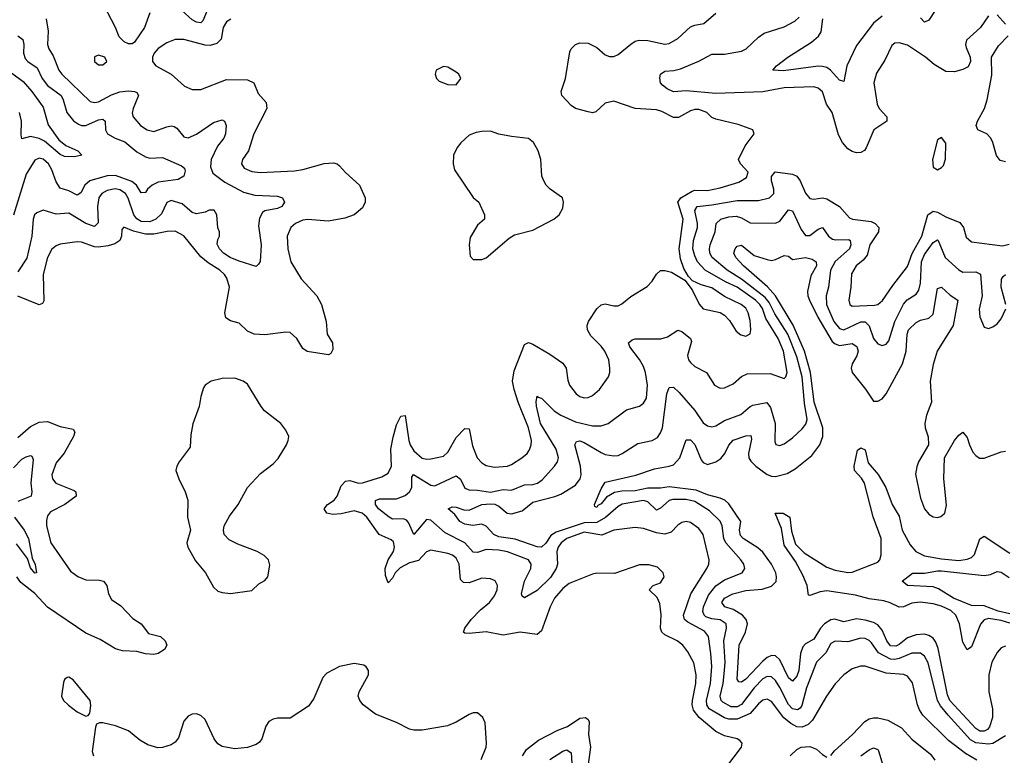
# Model space of a CAD drawing. Header units: inches. Extents: x 1694797 to 1849917, y 907313 to 1017959.
# Tile 665 of 834: x 1830759 to 1835384, y 945853 to 949306. Entities that reach past the tile are written whole.
import ezdxf

# ---------------------------------------------------------------- set-up
doc = ezdxf.new("R2010")
doc.units = ezdxf.units.IN
doc.header["$MEASUREMENT"] = 0
doc.layers.add('B8934', color=7, linetype='Continuous')

msp = doc.modelspace()

# ---------------------------------------------------------------- linework, layer by layer
at = {"layer": 'B8934', "color": 5}
for points, elevation in [([(1831370, 949339.1), (1831345.5, 949270), (1831298.4, 949201.6), (1831287.3, 949192.7), (1831270, 949193.2), (1831250, 949202.9), (1831226.3, 949226.3), (1831209.1, 949270), (1831154.9, 949374.9)], 660), ([(1831640.4, 949350), (1831619.4, 949300.6), (1831610, 949291.5), (1831590, 949294.8), (1831570, 949305.1), (1831521.6, 949350)], 660), ([(1834080.2, 945799.8), (1834149.7, 945890), (1834153.3, 945910), (1834142.2, 945922.3), (1834129.3, 945930), (1834070, 945944.7), (1834030, 945964.6), (1833950.4, 946030.4), (1833924.6, 946064.6), (1833918.7, 946090), (1833919.9, 946110), (1833935.4, 946190), (1833936.9, 946230), (1833926, 946286), (1833898.3, 946338.3), (1833874, 946370), (1833848.1, 946390), (1833790, 946418.4), (1833775.9, 946430), (1833768.7, 946450), (1833771.7, 946511.7), (1833765.8, 946565.8), (1833754.2, 946594.1), (1833715.3, 946630), (1833735.3, 946650), (1833770, 946663), (1833787.3, 946690), (1833782.4, 946710), (1833755.4, 946735.4), (1833713.8, 946746.2), (1833670, 946746.3), (1833553.4, 946706.6), (1833470, 946707.1), (1833450, 946703.1), (1833340.2, 946659.8), (1833310, 946636.5), (1833271.2, 946590), (1833250.6, 946550), (1833210, 946437.6), (1833190, 946419.3), (1833110, 946430.5), (1833030, 946417.2), (1832950, 946432.7), (1832870, 946424.5), (1832850, 946426.2), (1832844.7, 946430), (1832849.8, 946450), (1832879.6, 946490), (1832924, 946536), (1832966.2, 946570), (1832990, 946600.8), (1833001.5, 946630), (1833003.9, 946650), (1832992.3, 946672.3), (1832970, 946680.9), (1832930, 946684.4), (1832870, 946661.6), (1832843.5, 946663.5), (1832830, 946678.4), (1832824.3, 946750), (1832810, 946777.8), (1832792.1, 946792.1), (1832770, 946800.7), (1832690, 946815), (1832670, 946808.2), (1832632.6, 946767.4), (1832590, 946755.9), (1832547, 946733), (1832523.1, 946710), (1832510, 946684), (1832490, 946661.7), (1832477.1, 946697.1), (1832476, 946730), (1832489.3, 946770), (1832514.9, 946810), (1832520.3, 946830), (1832514.9, 946854.9), (1832504.3, 946864.3), (1832448.3, 946890), (1832390.3, 946970), (1832367.3, 946990), (1832330, 946999.9), (1832270, 946986), (1832230, 946983), (1832201.6, 946990), (1832188.7, 947010), (1832204.5, 947030), (1832237, 947050), (1832250.5, 947070), (1832270, 947118.4), (1832290, 947139.1), (1832310, 947142.1), (1832350, 947131.1), (1832370, 947132.5), (1832460, 947160), (1832490, 947177.2), (1832505.3, 947210), (1832502.7, 947290), (1832513.5, 947346.5), (1832530, 947403.6), (1832550, 947444.2), (1832570, 947447.7), (1832586.7, 947330), (1832593.6, 947310), (1832610, 947281.5), (1832650, 947248.2), (1832670, 947242.8), (1832690, 947243.9), (1832750, 947256.8), (1832770, 947276.5), (1832810, 947345.3), (1832850, 947387.5), (1832870, 947384.9), (1832886.3, 947306.3), (1832908.8, 947248.8), (1832930, 947225.4), (1832950, 947213.5), (1832990, 947205.1), (1833049.9, 947210.1), (1833070, 947217.5), (1833118.3, 947250), (1833142.7, 947270), (1833153.9, 947286.1), (1833162, 947310), (1833162.6, 947330), (1833149.5, 947390), (1833101, 947510), (1833082.2, 947570), (1833074.8, 947610), (1833082.6, 947657.4), (1833130, 947781.6), (1833150, 947790.2), (1833170, 947783.6), (1833250, 947735.6), (1833310, 947693.1), (1833325.8, 947670), (1833333.3, 947613.3), (1833342.6, 947590), (1833372.9, 947550), (1833390, 947537.8), (1833410, 947531.1), (1833430, 947532.9), (1833450, 947541.6), (1833482.2, 947570), (1833525.6, 947630), (1833531.7, 947650), (1833531.7, 947670), (1833526.3, 947710), (1833507.4, 947750), (1833490, 947774), (1833441.7, 947821.7), (1833426, 947850), (1833424.9, 947870), (1833431.5, 947890), (1833470, 947948.8), (1833490, 947967.2), (1833510, 947971.6), (1833550, 947962.3), (1833570, 947963.6), (1833587.7, 947972.3), (1833630, 948007.2), (1833706.3, 948053.7), (1833730, 948078.4), (1833750, 948112), (1833770, 948129.1), (1833790, 948129.3), (1833821.2, 948121.2), (1833883.6, 948083.6), (1833918, 948038), (1833950.2, 947970.2), (1833970, 947948.7), (1834050, 947931.8), (1834070, 947918.7), (1834094.1, 947894.1), (1834124.5, 947844.5), (1834146.5, 947826.5), (1834170, 947821.3), (1834190, 947831), (1834193.8, 947850), (1834190, 947894), (1834181.7, 947930), (1834170, 947951.9), (1834148.3, 947970), (1834070, 948006.8), (1834010, 948046.9), (1833961.1, 948061.1), (1833920.4, 948080.4), (1833900.2, 948100.2), (1833878.8, 948138.8), (1833862.9, 948182.9), (1833856.9, 948230), (1833875.9, 948370), (1833851.5, 948450), (1833864.9, 948470), (1833918.4, 948501.6), (1833930, 948505.3), (1833990, 948504.6), (1834050, 948516.4), (1834136.8, 948543.2), (1834173.7, 948566.3), (1834181, 948590), (1834145.1, 948630), (1834135.1, 948650), (1834166.5, 948713.5), (1834209.4, 948770), (1834202.7, 948790), (1834134.6, 948814.6), (1834030, 948839.6), (1834010, 948847.6), (1833986.6, 948870), (1833950, 948884.2), (1833930, 948884.5), (1833910, 948878.2), (1833853.3, 948846.7), (1833830, 948846.6), (1833775.1, 948875.1), (1833750, 948883.1), (1833650, 948889.9), (1833550, 948923.2), (1833510, 948915), (1833465.4, 948874.6), (1833450, 948869.9), (1833430, 948873.7), (1833370, 948889.9), (1833350, 948902.9), (1833305.7, 948950), (1833302.3, 948970), (1833323.4, 949030), (1833343.9, 949156.1), (1833350, 949170.4), (1833370.7, 949189.3), (1833390, 949197.7), (1833430, 949195.8), (1833470, 949175.2), (1833510, 949141.4), (1833530, 949133.1), (1833550, 949133.7), (1833570, 949143.5), (1833630, 949192.1), (1833650, 949205), (1833669.3, 949210.7), (1833710, 949208.8), (1833790, 949192.1), (1833810, 949195.2), (1833850, 949218.6), (1833910, 949272.2), (1833930, 949281.5), (1833972.1, 949287.9), (1834030, 949336.9)], 680), ([(1835059, 949350), (1835030, 949303.6), (1835010, 949294.3), (1834990, 949315.8)], 640), ([(1830884, 949310), (1830893.2, 949253.2), (1830890.1, 949190), (1830895.9, 949170), (1830917.1, 949137.1), (1830942.9, 949070), (1830957.7, 949050), (1831090, 948922.3), (1831110, 948918.1), (1831130, 948921.5), (1831190, 948954.2), (1831230, 948967.5), (1831270, 948972.4), (1831299.1, 948970), (1831310, 948964.2), (1831317.1, 948950), (1831292.1, 948890), (1831288.2, 948868.2), (1831292.9, 948850), (1831327.3, 948810), (1831357.6, 948790), (1831390, 948782.2), (1831450, 948803.9), (1831470, 948808.1), (1831484.5, 948804.5), (1831496.7, 948796.7), (1831530, 948755.8), (1831550, 948751.9), (1831590, 948769.4), (1831670, 948824.3), (1831710, 948836), (1831722, 948830), (1831729.1, 948809.1), (1831726, 948770), (1831717.7, 948750), (1831688.1, 948711.9), (1831659.2, 948650), (1831655.8, 948615.8), (1831666, 948586), (1831723.2, 948543.2), (1831810, 948497.1), (1831863, 948483), (1831970, 948477.8), (1831994, 948470), (1832002.6, 948450), (1831990, 948428.7), (1831970, 948420.4), (1831910.3, 948409.7), (1831899.3, 948400.7), (1831885.5, 948374.5), (1831881.1, 948338.9), (1831894.3, 948250), (1831888.7, 948171.3), (1831881.7, 948158.3), (1831870, 948147.6), (1831790, 948172.1), (1831748.3, 948190), (1831716.9, 948210), (1831698, 948230), (1831687.6, 948252.4), (1831690, 948274), (1831698, 948290), (1831698, 948310), (1831689.3, 948329.3), (1831686, 948390), (1831672.3, 948412.3), (1831650, 948412), (1831630, 948402.9), (1831590, 948395.6), (1831570, 948401.6), (1831521.7, 948441.7), (1831470, 948456.8), (1831450, 948448.3), (1831425.4, 948394.6), (1831399.1, 948370), (1831370, 948357.4), (1831330, 948359.4), (1831310, 948372.1), (1831294.9, 948390), (1831268.6, 948468.6), (1831255.7, 948490), (1831230, 948507.6), (1831208.1, 948511.9), (1831170, 948504.8), (1831145.3, 948490), (1831130.6, 948470), (1831124.8, 948430), (1831127.8, 948352.2), (1831110, 948334.9), (1831069.6, 948349.6), (1830990, 948397.6), (1830930, 948393.6), (1830870, 948411.5), (1830840.5, 948399.5), (1830829.5, 948390), (1830822.6, 948370), (1830815.7, 948290), (1830793.5, 948186.5), (1830750, 948122)], 660), ([(1831750.5, 949309.5), (1831730, 949296.1), (1831715.7, 949270), (1831705, 949215), (1831686, 949194), (1831654.7, 949185.3), (1831630, 949186.2), (1831530, 949213.4), (1831490, 949213.2), (1831450, 949197.2), (1831410, 949172), (1831390.3, 949150), (1831382.3, 949130), (1831382.6, 949110), (1831399.3, 949090), (1831470.2, 949050.2), (1831533.8, 948993.8), (1831570, 948978.9), (1831610, 948978.3), (1831730, 949025.5), (1831830, 949023.5), (1831858.7, 949010), (1831879.3, 948959.3), (1831917.6, 948917.6), (1831919.7, 948890), (1831858.5, 948770), (1831834.2, 948690), (1831806.5, 948650), (1831801.5, 948630), (1831813.4, 948610), (1831850, 948593.9), (1831889.6, 948589.6), (1832050, 948597.4), (1832090, 948603.2), (1832190, 948631.6), (1832234, 948634), (1832250, 948630.3), (1832260.9, 948620.9), (1832289, 948589), (1832355.2, 948530), (1832382.2, 948470), (1832382.6, 948450), (1832370, 948422.8), (1832330.2, 948390), (1832285.9, 948374.1), (1832210, 948360.9), (1832111.1, 948368.9), (1832090, 948365.7), (1832054.4, 948350), (1832032.6, 948330), (1832016.3, 948290), (1832019.2, 948230), (1832033.2, 948170), (1832081.2, 948090), (1832155.6, 948010), (1832177.7, 947970), (1832198.9, 947890), (1832203.1, 947830), (1832228.7, 947790), (1832230, 947758), (1832220.4, 947739.6), (1832210, 947733.6), (1832110, 947748.2), (1832090, 947762.4), (1832061.4, 947810), (1832030, 947837.3), (1832010, 947839.9), (1831910, 947827.2), (1831860.9, 947830), (1831830, 947844.6), (1831790, 947881.8), (1831750, 947892.8), (1831727.2, 947907.2), (1831723.2, 947930), (1831744.1, 948050), (1831732.3, 948092.3), (1831720.9, 948110), (1831699.6, 948130), (1831644.5, 948164.5), (1831610, 948192.7), (1831530, 948291.1), (1831490, 948313.4), (1831452.7, 948312.7), (1831390, 948299.9), (1831350, 948300.1), (1831293.8, 948313.8), (1831248.4, 948331.6), (1831239.2, 948320.8), (1831237.3, 948290), (1831229.4, 948270), (1831205.8, 948254.3), (1831175.6, 948244.4), (1831130, 948237.8), (1831110, 948240.3), (1831050, 948262), (1831030, 948263.6), (1830950, 948252.6), (1830930, 948245.2), (1830910, 948229.8), (1830890, 948189.6), (1830869.5, 948110), (1830872.9, 947987.2), (1830866.4, 947973.6), (1830850, 947968.1), (1830750, 948007.7)], 680), ([(1835310, 949324), (1835272, 949270), (1835207.4, 949210), (1835202, 949190), (1835204.4, 949175.6), (1835224.4, 949130), (1835226, 949110), (1835215.2, 949084.8), (1835190, 949072.4), (1835150, 949061.9), (1835110, 949063.4), (1835055.5, 949095.5), (1835013.7, 949130), (1834930, 949186.2), (1834890, 949198.5), (1834870, 949196.9), (1834855.2, 949184.8), (1834822.8, 949117.2), (1834784.1, 949055.9), (1834771.3, 949010), (1834787.5, 948910), (1834795.9, 948890), (1834832.5, 948850), (1834832.7, 948830), (1834771.7, 948790), (1834735.8, 948704.2), (1834727.4, 948692.6), (1834710, 948683), (1834690, 948681.1), (1834670, 948687.1), (1834650, 948700.4), (1834624.1, 948730), (1834605.5, 948765.5), (1834576, 948870), (1834548.4, 948910), (1834530, 948968.3), (1834510, 948985), (1834490, 948990.5), (1834350, 948987.1), (1834250, 948968.1), (1834030, 948959.4), (1833890, 948972.4), (1833830, 948968.3), (1833801.4, 948981.4), (1833778.5, 948998.5), (1833769.9, 949010), (1833766, 949034), (1833769.9, 949050.1), (1833790, 949064.2), (1833832.2, 949067.8), (1833863.7, 949076.3), (1833948.9, 949111.1), (1834010, 949145.2), (1834070, 949143.9), (1834150, 949158.9), (1834171.8, 949170), (1834230, 949224.9), (1834256.4, 949243.6), (1834350, 949273), (1834400.3, 949299.7), (1834421.1, 949318.9)], 660), ([(1834810, 949322.7), (1834770, 949289.4), (1834690, 949184.7), (1834644.5, 949090), (1834630, 949015.6), (1834610, 949022.2), (1834568.3, 949070), (1834550, 949081.6), (1834530, 949086.9), (1834510, 949088.2), (1834346.3, 949066.3), (1834297.2, 949070), (1834314.7, 949090), (1834367.4, 949130), (1834478.6, 949201.4), (1834511.5, 949228.5), (1834523.6, 949250), (1834531.9, 949310)], 640), ([(1835390, 949285.1), (1835350, 949329.3)], 660), ([(1830750.3, 949230), (1830774.1, 949214.1), (1830779.3, 949190), (1830777.8, 949150), (1830784.9, 949124.9), (1830798, 949110), (1830840.6, 949080.6), (1830864.4, 949030), (1830890, 948997.8), (1830954, 948950), (1830964.2, 948930), (1830981.1, 948870), (1831012.2, 948832.2), (1831035.6, 948815.6), (1831050, 948810.1), (1831070, 948810.1), (1831130, 948836.9), (1831150, 948840.2), (1831160.7, 948830), (1831162.6, 948790), (1831172.3, 948770), (1831207.4, 948750), (1831253.6, 948733.6), (1831310, 948685.6), (1831350, 948662.7), (1831370, 948655.7), (1831430, 948659.5), (1831519.6, 948619.6), (1831533.5, 948610), (1831537.2, 948597.2), (1831530, 948571.1), (1831503.9, 948556.1), (1831410, 948544), (1831382.1, 948530), (1831359.2, 948510), (1831350, 948495.5), (1831330, 948494), (1831307.2, 948530), (1831286.7, 948546.7), (1831210, 948574.6), (1831170, 948572.7), (1831088.6, 948550), (1831065.1, 948530), (1831046.1, 948493.9), (1831030, 948483.2), (1830990, 948503.4), (1830950, 948516.2), (1830930, 948544.8), (1830910, 948600.8), (1830893.9, 948630), (1830870, 948651.4), (1830850, 948656.5), (1830830, 948646.6), (1830790, 948581.6), (1830730, 948389)], 640), ([(1835390, 948639.5), (1835365.6, 948645.6), (1835348.1, 948668.1), (1835331, 948730), (1835321, 948750), (1835301.5, 948770), (1835260.4, 948790), (1835252.7, 948810), (1835257.7, 948830), (1835291, 948890), (1835303.4, 948930), (1835326.1, 949046.1), (1835324.7, 949130), (1835356.3, 949183.7), (1835402, 949230)], 660), ([(1830703.1, 949070), (1830775.7, 949015.7), (1830816, 948970), (1830870, 948896.1), (1830892.6, 948812.6), (1830942.7, 948742.7), (1830975.7, 948715.7), (1831032.7, 948690), (1831050.7, 948670), (1831017, 948663), (1830970, 948663.9), (1830950, 948674), (1830875.6, 948735.6), (1830850, 948747.9), (1830810, 948757.5), (1830770, 948746.9), (1830765.5, 948765.5), (1830768, 948830), (1830759, 948870)], 620), ([(1835256, 945830), (1835201.8, 945861.8), (1835122.7, 945922.7), (1835001.4, 946041.4), (1834985.6, 946065.6), (1834976.4, 946090), (1834952.9, 946192.9), (1834930, 946223.9), (1834912, 946232), (1834830, 946238.3), (1834730, 946271.2), (1834708.3, 946271.7), (1834670, 946258.6), (1834630, 946230.8), (1834590, 946187.6), (1834549.4, 946130), (1834483.1, 946016.9), (1834463.3, 945996.7), (1834435.1, 945984.9), (1834410, 945986.5), (1834381.3, 946001.3), (1834349.1, 946029.1), (1834290, 946105.6), (1834270, 946115.6), (1834250, 946110.9), (1834230, 946094.3), (1834190.7, 946049.3), (1834130, 946021.7), (1834090, 946021.7), (1834070, 946028), (1833998, 946070), (1833986.2, 946090), (1833985.3, 946110), (1834004.9, 946190), (1834009.9, 946270.1), (1834006.2, 946330), (1833994.1, 946410), (1833975.3, 946435.3), (1833897, 946477), (1833882.5, 946490), (1833877.3, 946510), (1833912.3, 946610), (1833986.3, 946730), (1833995.6, 946750), (1833998.1, 946770), (1833969.8, 946890), (1833950, 946918), (1833910, 946946.2), (1833890, 946949.8), (1833870, 946945.6), (1833850, 946932.4), (1833820, 946900), (1833790, 946890.9), (1833750, 946896.4), (1833690, 946917.8), (1833650, 946921.6), (1833550.8, 946909.2), (1833493.8, 946886.2), (1833410, 946900.1), (1833330.1, 946870), (1833302.6, 946850), (1833288.4, 946830), (1833282.9, 946810), (1833286, 946750), (1833279.2, 946730), (1833252.2, 946687.8), (1833190, 946626.6), (1833130, 946591.6), (1833119.5, 946599.5), (1833115.8, 946610), (1833129.9, 946670), (1833160.2, 946730), (1833161.3, 946750), (1833150, 946770.9), (1833050, 946807.2), (1833010, 946816.4), (1832950, 946818.8), (1832910, 946805), (1832890, 946806.4), (1832849.6, 946849.6), (1832757.8, 946897.8), (1832690, 946957), (1832670, 946959.5), (1832610, 946889.7), (1832585.8, 946945.8), (1832576.7, 946956.7), (1832562.1, 946962.1), (1832510, 946961.4), (1832494.4, 946970), (1832443.9, 947010), (1832429.9, 947030), (1832431.1, 947048.9), (1832450, 947056.3), (1832530, 947056.6), (1832570, 947071.9), (1832590.8, 947089.2), (1832600.8, 947110), (1832601.1, 947158.9), (1832608.4, 947171.6), (1832690, 947120.7), (1832710, 947118.4), (1832810, 947165.4), (1832829.6, 947149.6), (1832850, 947107), (1832870, 947099.3), (1832910, 947098.1), (1832970, 947088.8), (1833030, 947100.6), (1833070, 947097.5), (1833130, 947122.9), (1833170, 947124.1), (1833192, 947130), (1833213.6, 947146.4), (1833270.8, 947210), (1833285.5, 947230), (1833289.9, 947250), (1833278.5, 947290), (1833206, 947410), (1833187.5, 947492.5), (1833185.5, 947514.5), (1833190, 947538.8), (1833193.5, 947533.5), (1833210, 947528.9), (1833269.3, 947470), (1833301.3, 947450), (1833370, 947418.5), (1833450, 947399.8), (1833490, 947399.8), (1833523.6, 947410), (1833610, 947474), (1833670, 947492.4), (1833690, 947505.2), (1833703.4, 947530), (1833708.1, 947590), (1833699, 947650), (1833690, 947677.6), (1833670.6, 947710.6), (1833624.5, 947770), (1833618.9, 947790), (1833636, 947804), (1833650, 947808.3), (1833771.3, 947808.7), (1833802.7, 947817.3), (1833850, 947848.8), (1833870, 947842.3), (1833910.3, 947810), (1833915.1, 947795.1), (1833896.9, 947730), (1833901.2, 947710), (1833910, 947696.5), (1833930, 947677.6), (1833985.7, 947650), (1834022.6, 947590), (1834050, 947576.9), (1834070, 947578.6), (1834110, 947596.5), (1834150, 947631.1), (1834175.9, 947644.1), (1834284.6, 947644.6), (1834350, 947621.3), (1834358, 947630), (1834363.8, 947650), (1834346.8, 947750), (1834321.7, 947810), (1834263.7, 947903.7), (1834247.8, 947950), (1834236.2, 947970), (1834215.9, 947990), (1834130, 948050.9), (1834075.3, 948075.3), (1833978.5, 948130), (1833943, 948170), (1833930, 948197.4), (1833921.9, 948230), (1833924.7, 948270), (1833942.5, 948330), (1833943.8, 948350), (1833930.4, 948410), (1833942, 948430), (1834010, 948436.6), (1834130, 948457.7), (1834230, 948458.3), (1834282, 948470), (1834301.1, 948490), (1834301.7, 948510), (1834290.4, 948550), (1834290.5, 948569.5), (1834307.7, 948592.3), (1834390, 948581.8), (1834410, 948572.5), (1834424.7, 948550), (1834450, 948491.6), (1834470, 948466.4), (1834490, 948464), (1834530, 948469.5), (1834550, 948466.1), (1834610.1, 948430.1), (1834656.4, 948376.4), (1834670.6, 948370), (1834758.4, 948358.4), (1834777.7, 948350), (1834794.8, 948330), (1834793, 948310), (1834752.5, 948250), (1834739.7, 948200.3), (1834721.9, 948178.1), (1834688.6, 948150), (1834666.9, 948113.1), (1834663.1, 948050), (1834653.5, 947990), (1834658.5, 947970), (1834670, 947961.1), (1834773.9, 947966.1), (1834790.3, 947969.7), (1834812.6, 947987.4), (1834861, 948059), (1834930, 948147.7), (1834951.3, 948208.7), (1834996.9, 948290), (1835025.8, 948390), (1835050, 948406.8), (1835070, 948403.4), (1835110, 948380.1), (1835174.6, 948354.6), (1835193, 948330), (1835204.8, 948284.8), (1835230, 948263.6), (1835375.2, 948244.8), (1835407.7, 948252.3)], 660), ([(1835390, 945943.5), (1835330, 945908.7), (1835310, 945904.7), (1835250, 945910.8), (1835225.1, 945925.1), (1835120.6, 946040.6), (1835084.8, 946084.8), (1835071.1, 946110), (1835026.9, 946286.9), (1835010, 946317.9), (1834990, 946331.9), (1834950, 946332.8), (1834890, 946307.4), (1834870, 946302.4), (1834850, 946304.7), (1834793.7, 946333.7), (1834761.1, 946381.1), (1834750, 946392.2), (1834730, 946400.8), (1834710, 946402.8), (1834650, 946385.4), (1834590, 946388.5), (1834570, 946377), (1834545.6, 946334.4), (1834502.8, 946290), (1834455.7, 946170), (1834433.2, 946086.8), (1834425.4, 946074.6), (1834413.2, 946066.8), (1834390, 946071.1), (1834370, 946090.8), (1834330, 946170.5), (1834310, 946203), (1834290, 946221.7), (1834270, 946221.8), (1834250, 946211.8), (1834210, 946169.5), (1834150, 946091.4), (1834130, 946079.9), (1834100.8, 946080.8), (1834062.8, 946102.8), (1834054.5, 946110), (1834048.9, 946130), (1834063.2, 946190), (1834070.6, 946250.6), (1834072.6, 946290), (1834066.4, 946390), (1834079.6, 946450), (1834077.1, 946470), (1834050, 946488), (1834010, 946492.7), (1833983, 946503), (1833974.2, 946510), (1833968.2, 946528.2), (1833970.9, 946550), (1833995, 946605), (1834030, 946648.2), (1834070, 946676.3), (1834152.6, 946710), (1834166.2, 946730), (1834160.8, 946750), (1834147.1, 946770), (1834076.3, 946850), (1834067.4, 946870), (1834059.2, 946930), (1834050, 946951.5), (1834000, 947000), (1833930, 947044.1), (1833890, 947053.7), (1833826.6, 947053.4), (1833810, 947049), (1833770, 947012.9), (1833750, 947003.9), (1833710, 947042.6), (1833690, 947049.2), (1833590, 947031.1), (1833570, 947021.4), (1833510.4, 946969.6), (1833470, 946945.9), (1833410, 946944.1), (1833279.1, 946900.9), (1833254.8, 946885.2), (1833230, 946849.1), (1833210, 946829.4), (1833190, 946831.9), (1833086.8, 946866.8), (1833010, 946878.4), (1832986.6, 946890), (1832950, 946928.3), (1832930, 946937.7), (1832888.1, 946931.9), (1832850, 946937.4), (1832827.1, 946950), (1832802.5, 946982.5), (1832772, 947010), (1832790, 947019), (1832810, 947018.4), (1832845.3, 947005.3), (1832870, 947003.9), (1832929.4, 947030.6), (1832970, 947034), (1832991.2, 947031.2), (1833010, 947022.1), (1833048.8, 946988.8), (1833070, 946986.8), (1833119.9, 947000.1), (1833170, 947040.9), (1833272.4, 947067.6), (1833300.6, 947079.4), (1833370, 947120.9), (1833392.5, 947150), (1833396.6, 947170), (1833393.9, 947210), (1833367.5, 947310), (1833374.8, 947325.2), (1833390, 947328.6), (1833410, 947321), (1833490, 947273.6), (1833510, 947265.1), (1833550, 947258.3), (1833570, 947260.6), (1833590, 947269.3), (1833663.1, 947316.9), (1833729.9, 947330.1), (1833754.6, 947345.4), (1833770, 947366), (1833778.5, 947390), (1833799, 947550), (1833810, 947579.5), (1833830, 947580.8), (1833856.5, 947556.5), (1833931.2, 947471.2), (1833970, 947414.2), (1833990, 947399.4), (1834010, 947394.3), (1834030, 947399.8), (1834070, 947424.3), (1834146.6, 947453.4), (1834189.9, 947490.1), (1834203.5, 947496.5), (1834268.6, 947508.6), (1834285.6, 947485.6), (1834307.7, 947410), (1834306.5, 947326.5), (1834311.8, 947311.8), (1834330, 947306.5), (1834350, 947314.7), (1834390, 947342.6), (1834435.3, 947384.7), (1834452.5, 947407.5), (1834458, 947430), (1834446.1, 947506.1), (1834435.2, 947630), (1834410, 947723), (1834367.2, 947830), (1834305.9, 947925.9), (1834279.1, 947979.1), (1834261.4, 948001.4), (1834150, 948088), (1834082.9, 948130), (1834012.1, 948190), (1834001.7, 948210), (1833998.8, 948230), (1834002.1, 948250), (1834026.7, 948310), (1834030.6, 948350), (1834053.1, 948370), (1834090, 948381.6), (1834124.2, 948384.2), (1834150, 948375.8), (1834190, 948352.3), (1834310, 948351), (1834330, 948360.2), (1834370, 948413.4), (1834390, 948409.1), (1834430, 948320.7), (1834450, 948292.6), (1834470, 948293.9), (1834510, 948323), (1834530, 948330.2), (1834557.9, 948290), (1834576.7, 948276.7), (1834592.2, 948272.2), (1834654.4, 948274.4), (1834659.7, 948270), (1834663.6, 948250), (1834657.6, 948230), (1834589.2, 948170.8), (1834567.7, 948130), (1834558.1, 948050), (1834548.1, 948010), (1834549.3, 947970), (1834583.5, 947890), (1834610, 947855.9), (1834630, 947850.6), (1834710, 947887.1), (1834730, 947887.3), (1834749.4, 947869.4), (1834770, 947809.1), (1834790, 947785.2), (1834810, 947777.3), (1834830, 947782.6), (1834841.7, 947798.3), (1834870.7, 947890), (1834910, 947970.1), (1834928.4, 947991.6), (1834970, 948018), (1834982.9, 948037), (1834991.1, 948068.9), (1834995.8, 948170), (1835010, 948203.3), (1835050, 948261.1), (1835070, 948272.5), (1835073.4, 948270), (1835106.5, 948190), (1835170, 948132), (1835190, 948121), (1835250, 948122.1), (1835272.4, 948112.4), (1835280.5, 948010), (1835266.9, 947946.9), (1835270, 947911.3), (1835290, 947862.8), (1835310, 947857.3), (1835330, 947864.9), (1835350, 947878), (1835370, 947902), (1835391.3, 947948.7)], 640), ([(1835390, 946364.8), (1835370, 946357.8), (1835350, 946334.7), (1835325.2, 946290), (1835311.1, 946230), (1835312.3, 946150), (1835329.4, 946070), (1835328.1, 946030), (1835314.2, 945985.8), (1835305.6, 945974.4), (1835290, 945965.3), (1835270, 945965.8), (1835250, 945978.2), (1835128.8, 946110), (1835116.7, 946136.7), (1835073.5, 946353.5), (1835063.2, 946383.2), (1835050, 946402), (1835030, 946415.8), (1835010, 946421.5), (1834970, 946418.7), (1834930, 946403.8), (1834890, 946372.4), (1834874.6, 946365.4), (1834850, 946366.9), (1834832.5, 946390), (1834810, 946440.8), (1834790, 946465.1), (1834770, 946476.5), (1834730, 946486.9), (1834690, 946492.6), (1834630, 946478.7), (1834588.8, 946491.2), (1834570, 946489.4), (1834539.8, 946470), (1834520.5, 946450), (1834490, 946397.2), (1834450, 946376.1), (1834438.3, 946361.7), (1834426.6, 946330), (1834418.5, 946250), (1834410, 946224.5), (1834390, 946200.7), (1834370, 946216.8), (1834330, 946301.4), (1834310, 946319.2), (1834290, 946320.9), (1834270, 946312), (1834250, 946294.7), (1834170, 946209.9), (1834150, 946195.2), (1834138, 946198), (1834129.5, 946210), (1834138.1, 946370), (1834168, 946430), (1834178.4, 946470), (1834171.9, 946490), (1834154.4, 946510), (1834110, 946536.9), (1834070.8, 946550), (1834056.7, 946570), (1834069.5, 946590.5), (1834108.6, 946611.4), (1834170, 946625.7), (1834247.3, 946632.7), (1834290, 946646), (1834312, 946668), (1834314.2, 946690), (1834310.3, 946710), (1834291, 946750), (1834250, 946805.8), (1834227.2, 946827.2), (1834157.6, 946870), (1834145, 946885), (1834139.9, 946910), (1834145.9, 946950), (1834090, 947033.9), (1834071, 947051), (1834050, 947059.9), (1833990, 947075.4), (1833937, 947097), (1833810, 947112.8), (1833770, 947106.2), (1833710, 947106.4), (1833650, 947094.2), (1833587.4, 947092.6), (1833553, 947087), (1833515.3, 947064.7), (1833490, 947033.6), (1833474.5, 947025.5), (1833470, 947016), (1833460.1, 947020.1), (1833459.5, 947030), (1833490, 947103.7), (1833510, 947134.7), (1833652.8, 947167.2), (1833741.6, 947198.4), (1833810, 947209.5), (1833830, 947217.1), (1833860.6, 947250), (1833890, 947333.7), (1833910, 947333.6), (1833930, 947311.6), (1833960.4, 947240.4), (1833970, 947226.8), (1833990, 947217.9), (1834030, 947230.1), (1834053.3, 947246.7), (1834071.1, 947268.9), (1834091, 947309), (1834110, 947331.8), (1834170, 947351.8), (1834193.8, 947353.9), (1834196.8, 947336.8), (1834182.3, 947270), (1834184.6, 947250), (1834193.4, 947233.4), (1834217.2, 947210), (1834270, 947170.7), (1834290, 947162.5), (1834310, 947161.5), (1834363.8, 947176.2), (1834402.4, 947197.6), (1834480, 947260), (1834517.1, 947310), (1834531.3, 947348.7), (1834531.2, 947390), (1834490.8, 947510), (1834474, 947650), (1834445.7, 947750), (1834392.6, 947872.6), (1834309.2, 948009.2), (1834272.6, 948052.6), (1834158.8, 948150), (1834122.7, 948190), (1834114.1, 948210), (1834119.8, 948230), (1834130, 948243.6), (1834150, 948248.4), (1834210, 948199.6), (1834270, 948180.1), (1834290, 948176.6), (1834310, 948179.8), (1834350, 948198.9), (1834370, 948196.5), (1834390, 948180.8), (1834450.6, 948190.6), (1834481.5, 948181.5), (1834500.3, 948170), (1834501.4, 948150), (1834475.5, 948104.5), (1834459.9, 948030), (1834460.9, 948010), (1834468.5, 947990), (1834508, 947910), (1834576, 947796), (1834590, 947784.2), (1834610, 947776.8), (1834670, 947785.4), (1834691.4, 947771.4), (1834697.4, 947750), (1834692, 947728), (1834669.6, 947690), (1834665.7, 947670), (1834670.1, 947650.1), (1834732.1, 947572.1), (1834770, 947514.9), (1834790, 947514.7), (1834810, 947527), (1834830, 947550.2), (1834905.9, 947690), (1834924, 947750), (1834927.9, 947830), (1834934.9, 947850), (1834970, 947885.4), (1834990, 947895.3), (1835030, 947904.6), (1835050, 947924.2), (1835070, 948043.8), (1835090, 948050.2), (1835130, 948012.5), (1835166, 947990), (1835143.5, 947870), (1835069, 947750), (1835050, 947687.3), (1835036.1, 947610), (1835041.5, 947510), (1835019.3, 947450), (1835010.2, 947410), (1835012.4, 947390), (1835027.2, 947347.2), (1835028.4, 947310), (1834981.9, 947230), (1834972.7, 947207.3), (1834967.6, 947172.4), (1834990, 947059.3), (1835008.8, 947010), (1835030, 946984.1), (1835050, 946972), (1835070, 946968.6), (1835086.6, 946973.4), (1835105.1, 946990), (1835112.8, 947027.2), (1835099.5, 947150), (1835103.8, 947250), (1835151.1, 947330), (1835170, 947356.4), (1835190, 947370.4), (1835210, 947344), (1835220.2, 947310), (1835236.6, 947276.6), (1835250, 947259.7), (1835267.9, 947247.9), (1835290, 947247.5), (1835370, 947277.8), (1835390, 947281.2)], 620), ([(1835391, 947970), (1835369.9, 948050), (1835371.8, 948088.2), (1835379.3, 948100.7), (1835389.5, 948110.5)], 640), ([(1830750, 947344.6), (1830810, 947396.1), (1830850, 947417.1), (1830890, 947419.5), (1830950, 947395.8), (1831010, 947384.4), (1831018, 947370), (1831012.2, 947350), (1830968.7, 947271.3), (1830930, 947225.4), (1830910.8, 947170), (1830913.2, 947150), (1830929.3, 947130), (1831015.2, 947095.2), (1831023.2, 947090), (1831024.5, 947070), (1830971, 947030), (1830904.7, 946995.3), (1830890, 946977.4), (1830884.5, 946955.5), (1830885.4, 946930), (1830904.8, 946850), (1830997.3, 946717.3), (1831032.5, 946692.4), (1831070, 946677.2), (1831134.6, 946674.6), (1831152.4, 946670), (1831167.9, 946650), (1831175.8, 946610), (1831190, 946583.9), (1831233.7, 946553.7), (1831290, 946495.2), (1831329.4, 946469.4), (1831365, 946424.9), (1831421.3, 946410), (1831442.6, 946390), (1831450.3, 946370), (1831439.3, 946350), (1831410, 946331.1), (1831390, 946325.3), (1831350, 946328.8), (1831310, 946340.3), (1831242.7, 946342.7), (1831210, 946352.8), (1831136.9, 946396.9), (1831070, 946426.3), (1830890, 946547.8), (1830830, 946611.5), (1830764.6, 946664.6), (1830745.8, 946690)], 680), ([(1830730, 947202.6), (1830770, 947242.3), (1830790, 947254.7), (1830810, 947259.7), (1830816.8, 947256.8), (1830822, 947242), (1830810.9, 947130), (1830817, 947090), (1830813.8, 947070), (1830750, 947044.1)], 660), ([(1835410, 946473.3), (1835370, 946485.6), (1835310, 946494.7), (1835290, 946488.6), (1835271.9, 946468.1), (1835230, 946362.4), (1835210, 946347.4), (1835190, 946383.6), (1835174.2, 946470), (1835157.1, 946510), (1835132.7, 946532.7), (1835090, 946553.5), (1835050, 946563.9), (1834988.6, 946571.4), (1834950, 946566.7), (1834910, 946550.4), (1834890, 946547.4), (1834848.8, 946568.8), (1834818.1, 946578.1), (1834750, 946587.8), (1834684.9, 946604.8), (1834550, 946624.1), (1834519.6, 946620.4), (1834470, 946602.2), (1834464.1, 946604.1), (1834458.5, 946650), (1834437.9, 946697.9), (1834402.9, 946762.9), (1834350, 946839.3), (1834337.6, 946917.6), (1834307.3, 946990), (1834344.9, 946990), (1834376.6, 946970), (1834385.3, 946905.3), (1834403.7, 946843.7), (1834443.7, 946803.7), (1834550, 946735.5), (1834590, 946722.2), (1834650, 946711.3), (1834670, 946712.7), (1834790, 946758.9), (1834799.6, 946770), (1834805.4, 946794.6), (1834805.9, 946870), (1834767.6, 946972.4), (1834726.9, 947130), (1834713.2, 947153.2), (1834681, 947190), (1834678.4, 947210), (1834695.2, 947284.8), (1834710, 947296.3), (1834730, 947286.7), (1834745.1, 947225.1), (1834791, 947171), (1834828, 947110), (1834857.8, 947030), (1834890, 946975.3), (1834904.9, 946910), (1834941.5, 946841.5), (1834969.1, 946809.1), (1835009, 946789), (1835090, 946774.5), (1835170, 946767.8), (1835210, 946772.7), (1835230, 946781.5), (1835244.9, 946795.1), (1835270, 946869.1), (1835290, 946881.2), (1835410, 946801.8)], 580), ([(1830735.3, 946970), (1830780.1, 946910), (1830801, 946870), (1830818.3, 946778.3), (1830831.7, 946748.3), (1830838.8, 946710), (1830830, 946707.3), (1830810, 946733.2), (1830796.4, 946776.4), (1830744.9, 946844.9)], 660), ([(1835410, 946516.5), (1835355, 946530), (1835290, 946554.9), (1835230, 946556.4), (1835146, 946590), (1835074.4, 946634.4), (1835050, 946643.7), (1834929.9, 946649.9), (1834905.2, 946670), (1834952.5, 946707.5), (1835010, 946708.5), (1835070, 946719.3), (1835090, 946718.7), (1835290, 946696.9), (1835318.8, 946701.1), (1835350, 946715.9), (1835370, 946713), (1835406.8, 946686.8)], 560), ([(1832926.8, 945833.2), (1832949.9, 945890), (1832952.6, 945910), (1832945.4, 946005.4), (1832935.1, 946030), (1832910, 946052), (1832890, 946052), (1832870, 946044.5), (1832810, 946007.8), (1832769, 945991), (1832649.4, 945970.6), (1832610, 945970.6), (1832590, 945975.7), (1832530, 946006), (1832430, 946045.7), (1832372.1, 946090), (1832356.8, 946110), (1832349.8, 946130.2), (1832353.5, 946150), (1832398, 946230), (1832398, 946250), (1832387.2, 946267.2), (1832375.1, 946275.1), (1832330, 946284.2), (1832261, 946270), (1832201.4, 946238.6), (1832182.8, 946217.3), (1832140.4, 946119.6), (1832116.5, 946083.5), (1832030, 946027.3), (1831970, 946027), (1831950, 946022.9), (1831930, 946011.8), (1831915.8, 945990), (1831896.5, 945930), (1831885.4, 945914.6), (1831870, 945902.6), (1831830, 945889.7), (1831770, 945882.6), (1831710, 945893.7), (1831690, 945907.1), (1831672.2, 945930), (1831630, 946020.5), (1831610, 946039.8), (1831590, 946047.4), (1831570, 946046.2), (1831550, 946035.6), (1831530, 946012.8), (1831505.3, 945934.7), (1831490, 945914.5), (1831470, 945901.8), (1831430, 945889.8), (1831408.2, 945888.2), (1831361.9, 945901.9), (1831323.9, 945923.9), (1831270, 945966.9), (1831210, 945991.1), (1831150, 946004.5), (1831134.8, 946005.2), (1831120.7, 945999.3), (1831114.8, 945985.2), (1831100.3, 945870), (1831106.4, 945850)], 720), ([(1833120.8, 945850), (1833140.3, 945879.7), (1833196.6, 945923.4), (1833286.8, 945970), (1833332, 945988), (1833390, 946027.6), (1833417, 946030), (1833430, 946020.8), (1833434.8, 946010), (1833431.7, 945950), (1833441, 945890), (1833429.2, 945810)], 680), ([(1834570, 945851.3), (1834586.7, 945873.2), (1834671.4, 945950), (1834729.4, 946010.6), (1834750, 946023.2), (1834770, 946028.2), (1834790, 946028.2), (1834836.8, 946016.8), (1834901.2, 945981.2), (1834950, 945928), (1835037.3, 945857.3), (1835058.6, 945830)], 660), ([(1833250, 945832.9), (1833310, 945872.7), (1833330, 945878.6), (1833350, 945864.9), (1833353.7, 945790)], 660), ([(1834378, 945850), (1834410, 945880.2), (1834430, 945890.2), (1834470, 945894), (1834501.5, 945881.5), (1834530, 945855.8), (1834550, 945844.2)], 660), ([(1834710.6, 945849.4), (1834750, 945879), (1834770, 945887.3), (1834790, 945880.3), (1834793.8, 945873.8), (1834818.4, 945790)], 640)]:
    msp.add_lwpolyline(points, dxfattribs=dict(at, elevation=elevation))
for points, elevation in [([(1831130, 949139.5), (1831110, 949132.7), (1831110.8, 949110), (1831130, 949094), (1831150, 949094), (1831169.2, 949110), (1831159.3, 949130)], 680), ([(1832750, 949087), (1832714.8, 949070), (1832710.7, 949050), (1832717.3, 949030), (1832730, 949017.3), (1832770, 949002), (1832810, 949001), (1832831.6, 949030), (1832822, 949050), (1832810, 949060.7), (1832770, 949083.6)], 720), ([(1832970, 948782.4), (1832930, 948782), (1832903.4, 948776.6), (1832870, 948763.7), (1832831.5, 948728.5), (1832813.9, 948706.1), (1832797.6, 948670), (1832794.9, 948630), (1832801.7, 948601.7), (1832890, 948471), (1832916, 948450), (1832942, 948390), (1832942, 948370), (1832910, 948342), (1832875.9, 948284.1), (1832870.3, 948250), (1832875.5, 948195.5), (1832890, 948180.7), (1832930, 948180.7), (1832950, 948187.7), (1833059, 948281), (1833084, 948296), (1833170, 948318.8), (1833269, 948370), (1833292.7, 948390), (1833310, 948422), (1833313.2, 948450), (1833309, 948470), (1833251.4, 948511.4), (1833232.7, 948530), (1833220.9, 948550), (1833211.9, 948571.9), (1833206.6, 948650), (1833195.1, 948690), (1833173.2, 948730), (1833149.3, 948749.3), (1833070, 948758.4), (1833010, 948769.7)], 720), ([(1835090, 948753.2), (1835070, 948742), (1835047.7, 948650), (1835050, 948614), (1835070, 948602), (1835090, 948612), (1835098, 948622), (1835108.4, 948651.6), (1835110, 948726)], 680), ([(1831770, 947622.7), (1831710, 947622.4), (1831658, 947610), (1831631, 947590), (1831622.8, 947577.2), (1831610, 947538), (1831601.6, 947490), (1831571.8, 947408.2), (1831562.9, 947357.1), (1831560.3, 947299.7), (1831508.2, 947230), (1831497.1, 947210), (1831493, 947190), (1831506.7, 947150), (1831537, 947090), (1831548.8, 947050), (1831547.2, 946970), (1831562, 946910), (1831544.9, 946850), (1831549, 946830), (1831585.5, 946765.5), (1831632.4, 946710), (1831670, 946641.6), (1831690, 946623.6), (1831710, 946616.5), (1831750, 946612.1), (1831850, 946626.7), (1831882, 946658), (1831910, 946673.1), (1831924.7, 946690), (1831934.2, 946745.9), (1831927.8, 946770), (1831907.8, 946790), (1831874.7, 946810), (1831783.3, 946843.3), (1831743.9, 946863.9), (1831719.7, 946890), (1831716, 946910), (1831719.7, 946930), (1831744.5, 946975.5), (1831786, 947030), (1831829.7, 947110), (1831890, 947176.1), (1831950, 947221.1), (1831973.7, 947246.3), (1832011.9, 947310), (1832021, 947330), (1832023.1, 947350), (1832010, 947379.5), (1831986, 947410), (1831909.8, 947469.8), (1831892.8, 947490), (1831830, 947595.8), (1831809.4, 947610)], 720), ([(1830990, 946219.3), (1830982.5, 946217.5), (1830970, 946208.7), (1830965.1, 946194.9), (1830955.5, 946130), (1830965.5, 946110), (1830987.9, 946087.9), (1831030, 946057.1), (1831070, 946036), (1831080.4, 946039.6), (1831089.3, 946050.7), (1831093.6, 946086.4), (1831089.6, 946110), (1831010, 946206.6)], 720)]:
    msp.add_lwpolyline(points, close=True, dxfattribs=dict(at, elevation=elevation))

doc.saveas('drawing.dxf')
